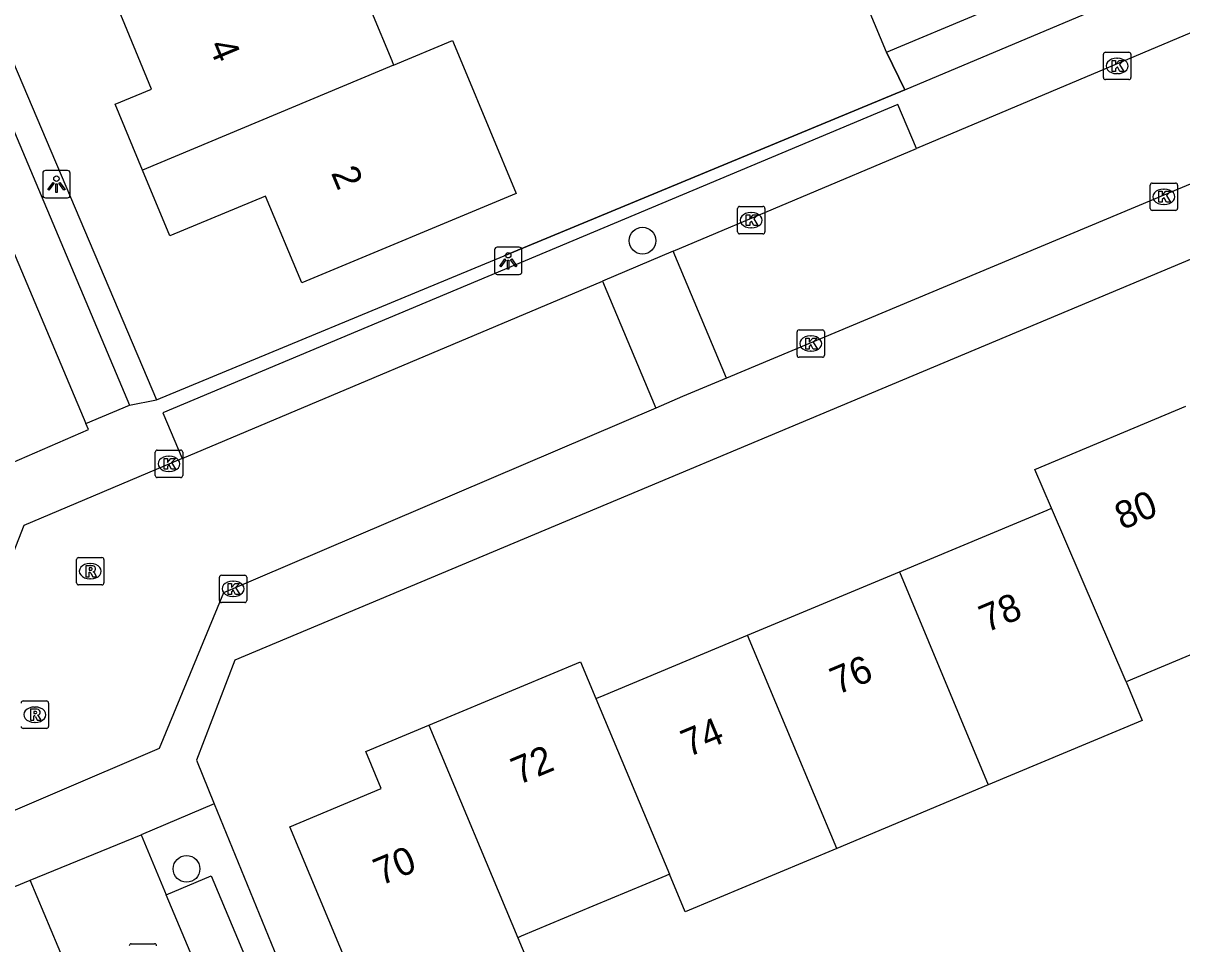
# Model space of a CAD drawing. Extents: x 157767 to 159171, y 387842 to 389425.
# Drawn here: x 158739.35 to 158781.66, y 388431.94 to 388465.56 of the extents above; entities that cross this region are included whole.
import ezdxf

# ---------------------------------------------------------------- set-up
doc = ezdxf.new("R2010")
doc.units = 0
for name, color, linetype in [('IMGEO_Boom', 7, 'Continuous'), ('IMGEO_Kolk', 7, 'Continuous'), ('IMGEO_Lichtpunt', 7, 'Continuous'), ('IMGEO_Muur', 7, 'Continuous'), ('IMGEO_Pand', 7, 'Continuous'), ('IMGEO_Pand_nummerreeks', 7, 'Continuous'), ('IMGEO_Rijbaan_lokaal_open', 7, 'Continuous'), ('IMGEO_Rioolput', 7, 'Continuous'), ('IMGEO_Voetpad_open', 7, 'Continuous')]:
    doc.layers.add(name, color=color, linetype=linetype)

msp = doc.modelspace()

# ---------------------------------------------------------------- linework, layer by layer
at = {"layer": 'IMGEO_Boom'}
for centre in [(158761.967, 388457.614), (158745.314, 388434.677)]:
    msp.add_circle(centre, 0.489, dxfattribs=at)
at = {"layer": 'IMGEO_Kolk'}
for p, q in [((158778.801, 388463.568), (158778.801, 388464.42)), ((158778.876, 388464.494), (158779.728, 388464.494)), ((158779.289, 388464.274), (158779.314, 388464.274)), ((158779.802, 388464.42), (158779.802, 388463.568)), ((158779.312, 388463.714), (158779.287, 388463.714)), ((158779.728, 388463.494), (158778.876, 388463.494)), ((158780.507, 388458.792), (158780.507, 388459.644)), ((158780.582, 388459.718), (158781.434, 388459.718)), ((158780.995, 388459.498), (158781.02, 388459.498)), ((158781.508, 388459.644), (158781.508, 388458.792)), ((158765.437, 388457.938), (158765.437, 388458.79)), ((158765.512, 388458.864), (158766.364, 388458.864)), ((158765.925, 388458.644), (158765.95, 388458.644)), ((158766.438, 388458.79), (158766.438, 388457.938)), ((158781.434, 388458.718), (158780.582, 388458.718)), ((158781.018, 388458.938), (158780.993, 388458.938)), ((158766.364, 388457.864), (158765.512, 388457.864)), ((158765.948, 388458.084), (158765.923, 388458.084)), ((158767.685, 388454.357), (158768.537, 388454.357)), ((158767.61, 388453.431), (158767.61, 388454.283)), ((158768.098, 388454.137), (158768.123, 388454.137)), ((158768.611, 388454.283), (158768.611, 388453.431)), ((158768.121, 388453.577), (158768.096, 388453.577)), ((158768.537, 388453.357), (158767.685, 388453.357)), ((158744.172, 388449.041), (158744.172, 388449.893)), ((158744.247, 388449.967), (158745.099, 388449.967)), ((158744.66, 388449.747), (158744.685, 388449.747)), ((158745.173, 388449.893), (158745.173, 388449.041)), ((158745.099, 388448.967), (158744.247, 388448.967)), ((158744.683, 388449.187), (158744.658, 388449.187)), ((158746.514, 388444.475), (158746.514, 388445.327)), ((158746.589, 388445.401), (158747.441, 388445.401)), ((158747.002, 388445.181), (158747.027, 388445.181)), ((158747.515, 388445.327), (158747.515, 388444.475)), ((158747.025, 388444.621), (158747, 388444.621)), ((158747.441, 388444.401), (158746.589, 388444.401)), ((158743.295, 388431.94), (158744.147, 388431.94))]:
    msp.add_line(p, q, dxfattribs=at)
for points in [[(158778.801, 388463.568), (158778.801, 388464.42)], [(158778.876, 388464.494), (158779.728, 388464.494)], [(158779.122, 388464.194), (158779.245, 388464.194), (158779.245, 388464.043), (158779.375, 388464.194), (158779.539, 388464.194), (158779.393, 388464.043), (158779.546, 388463.794), (158779.394, 388463.794), (158779.309, 388463.958), (158779.245, 388463.891), (158779.245, 388463.794), (158779.122, 388463.794), (158779.122, 388464.194)], [(158779.802, 388464.42), (158779.802, 388463.568)], [(158779.728, 388463.494), (158778.876, 388463.494)], [(158780.507, 388458.792), (158780.507, 388459.644)], [(158780.582, 388459.718), (158781.434, 388459.718)], [(158781.508, 388459.644), (158781.508, 388458.792)], [(158780.828, 388459.418), (158780.951, 388459.418), (158780.951, 388459.267), (158781.081, 388459.418), (158781.245, 388459.418), (158781.099, 388459.267), (158781.252, 388459.018), (158781.1, 388459.018), (158781.015, 388459.182), (158780.951, 388459.115), (158780.951, 388459.018), (158780.828, 388459.018), (158780.828, 388459.418)], [(158765.437, 388457.938), (158765.437, 388458.79)], [(158765.512, 388458.864), (158766.364, 388458.864)], [(158766.438, 388458.79), (158766.438, 388457.938)], [(158781.434, 388458.718), (158780.582, 388458.718)], [(158765.758, 388458.564), (158765.881, 388458.564), (158765.881, 388458.413), (158766.011, 388458.564), (158766.175, 388458.564), (158766.029, 388458.413), (158766.182, 388458.164), (158766.03, 388458.164), (158765.945, 388458.328), (158765.881, 388458.261), (158765.881, 388458.164), (158765.758, 388458.164), (158765.758, 388458.564)], [(158766.364, 388457.864), (158765.512, 388457.864)], [(158767.685, 388454.357), (158768.537, 388454.357)], [(158767.61, 388453.431), (158767.61, 388454.283)], [(158767.931, 388454.057), (158768.054, 388454.057), (158768.054, 388453.906), (158768.184, 388454.057), (158768.348, 388454.057), (158768.202, 388453.906), (158768.355, 388453.657), (158768.203, 388453.657), (158768.118, 388453.821), (158768.054, 388453.754), (158768.054, 388453.657), (158767.931, 388453.657), (158767.931, 388454.057)], [(158768.611, 388454.283), (158768.611, 388453.431)], [(158768.537, 388453.357), (158767.685, 388453.357)], [(158744.172, 388449.041), (158744.172, 388449.893)], [(158744.247, 388449.967), (158745.099, 388449.967)], [(158745.173, 388449.893), (158745.173, 388449.041)], [(158744.493, 388449.667), (158744.616, 388449.667), (158744.616, 388449.516), (158744.746, 388449.667), (158744.91, 388449.667), (158744.764, 388449.516), (158744.917, 388449.267), (158744.765, 388449.267), (158744.68, 388449.431), (158744.616, 388449.364), (158744.616, 388449.267), (158744.493, 388449.267), (158744.493, 388449.667)], [(158745.099, 388448.967), (158744.247, 388448.967)], [(158746.514, 388444.475), (158746.514, 388445.327)], [(158746.589, 388445.401), (158747.441, 388445.401)], [(158746.835, 388445.101), (158746.958, 388445.101), (158746.958, 388444.95), (158747.088, 388445.101), (158747.252, 388445.101), (158747.106, 388444.95), (158747.259, 388444.701), (158747.107, 388444.701), (158747.022, 388444.865), (158746.958, 388444.798), (158746.958, 388444.701), (158746.835, 388444.701), (158746.835, 388445.101)], [(158747.515, 388445.327), (158747.515, 388444.475)], [(158747.441, 388444.401), (158746.589, 388444.401)], [(158743.295, 388431.94), (158744.147, 388431.94)]]:
    msp.add_lwpolyline(points, dxfattribs=at)
for centre, start, end in [((158778.878, 388464.418), 91.552, 178.448), ((158778.878, 388464.418), 91.552, 178.448), ((158779.726, 388464.418), 1.552, 88.448), ((158779.726, 388464.418), 1.552, 88.448), ((158778.878, 388463.57), 181.552, 268.448), ((158778.878, 388463.57), 181.552, 268.448), ((158779.726, 388463.57), 271.552, 358.448), ((158779.726, 388463.57), 271.552, 358.448), ((158780.584, 388459.642), 91.552, 178.448), ((158780.584, 388459.642), 91.552, 178.448), ((158781.432, 388459.642), 1.552, 88.448), ((158781.432, 388459.642), 1.552, 88.448), ((158765.514, 388458.788), 91.552, 178.448), ((158765.514, 388458.788), 91.552, 178.448), ((158766.362, 388458.788), 1.552, 88.448), ((158766.362, 388458.788), 1.552, 88.448), ((158780.584, 388458.794), 181.552, 268.448), ((158780.584, 388458.794), 181.552, 268.448), ((158781.432, 388458.794), 271.552, 358.448), ((158781.432, 388458.794), 271.552, 358.448), ((158765.514, 388457.94), 181.552, 268.448), ((158765.514, 388457.94), 181.552, 268.448), ((158766.362, 388457.94), 271.552, 358.448), ((158766.362, 388457.94), 271.552, 358.448), ((158767.687, 388454.281), 91.552, 178.448), ((158767.687, 388454.281), 91.552, 178.448), ((158768.535, 388454.281), 1.552, 88.448), ((158768.535, 388454.281), 1.552, 88.448), ((158767.687, 388453.433), 181.552, 268.448), ((158767.687, 388453.433), 181.552, 268.448), ((158768.535, 388453.433), 271.552, 358.448), ((158768.535, 388453.433), 271.552, 358.448), ((158744.249, 388449.891), 91.552, 178.448), ((158744.249, 388449.891), 91.552, 178.448), ((158745.097, 388449.891), 1.552, 88.448), ((158745.097, 388449.891), 1.552, 88.448), ((158744.249, 388449.043), 181.552, 268.448), ((158744.249, 388449.043), 181.552, 268.448), ((158745.097, 388449.043), 271.552, 358.448), ((158745.097, 388449.043), 271.552, 358.448), ((158746.591, 388445.325), 91.552, 178.448), ((158746.591, 388445.325), 91.552, 178.448), ((158747.439, 388445.325), 1.552, 88.448), ((158747.439, 388445.325), 1.552, 88.448), ((158746.591, 388444.477), 181.552, 268.448), ((158746.591, 388444.477), 181.552, 268.448), ((158747.439, 388444.477), 271.552, 358.448), ((158747.439, 388444.477), 271.552, 358.448), ((158743.297, 388431.864), 91.552, 178.448), ((158743.297, 388431.864), 91.552, 178.448), ((158744.145, 388431.864), 1.552, 88.448), ((158744.145, 388431.864), 1.552, 88.448)]:
    msp.add_arc(centre, 0.0765, start, end, dxfattribs=at)
for centre, major_axis, ratio, start_param, end_param in [((158779.288, 388463.994), (-0.387, 0.002), 0.722429, 4.712389, 7.853982), ((158779.313, 388463.994), (-0.39, 0.002), 0.717154, 1.570796, 4.712389), ((158780.994, 388459.218), (-0.387, 0.002), 0.722429, 4.712389, 7.853982), ((158781.019, 388459.218), (-0.39, 0.002), 0.717154, 1.570796, 4.712389), ((158765.924, 388458.364), (-0.387, 0.002), 0.722429, 4.712389, 7.853982), ((158765.949, 388458.364), (-0.39, 0.002), 0.717154, 1.570796, 4.712389), ((158768.097, 388453.857), (-0.387, 0.002), 0.722429, 4.712389, 7.853982), ((158768.122, 388453.857), (-0.39, 0.002), 0.717154, 1.570796, 4.712389), ((158744.659, 388449.467), (-0.387, 0.002), 0.722429, 4.712389, 7.853982), ((158744.684, 388449.467), (-0.39, 0.002), 0.717154, 1.570796, 4.712389), ((158747.001, 388444.901), (-0.387, 0.002), 0.722429, 4.712389, 7.853982), ((158747.026, 388444.901), (-0.39, 0.002), 0.717154, 1.570796, 4.712389)]:
    msp.add_ellipse(centre, major_axis=major_axis, ratio=ratio, start_param=start_param, end_param=end_param, dxfattribs=at)
at = {"layer": 'IMGEO_Lichtpunt'}
for p, q in [((158740.065, 388460.08), (158740.065, 388459.273)), ((158740.065, 388460.08), (158740.065, 388459.273)), ((158740.967, 388460.175), (158740.159, 388460.175)), ((158740.967, 388460.175), (158740.159, 388460.175)), ((158741.061, 388459.273), (158741.061, 388460.08)), ((158741.061, 388459.273), (158741.061, 388460.08)), ((158740.159, 388459.179), (158740.967, 388459.179)), ((158740.159, 388459.179), (158740.967, 388459.179)), ((158757.467, 388457.379), (158756.659, 388457.379)), ((158757.467, 388457.379), (158756.659, 388457.379)), ((158756.565, 388457.284), (158756.565, 388456.477)), ((158756.565, 388457.284), (158756.565, 388456.477)), ((158757.561, 388456.477), (158757.561, 388457.284)), ((158757.561, 388456.477), (158757.561, 388457.284)), ((158756.659, 388456.383), (158757.467, 388456.383)), ((158756.659, 388456.383), (158757.467, 388456.383))]:
    msp.add_line(p, q, dxfattribs=at)
for points in [[(158740.439, 388459.744), (158740.478, 388459.716), (158740.29, 388459.454), (158740.252, 388459.481), (158740.439, 388459.744)], [(158740.541, 388459.696), (158740.588, 388459.696), (158740.588, 388459.374), (158740.541, 388459.374), (158740.541, 388459.696)], [(158740.651, 388459.716), (158740.689, 388459.743), (158740.876, 388459.481), (158740.837, 388459.453), (158740.651, 388459.716)], [(158756.939, 388456.948), (158756.978, 388456.92), (158756.79, 388456.658), (158756.752, 388456.685), (158756.939, 388456.948)], [(158757.041, 388456.9), (158757.088, 388456.9), (158757.088, 388456.578), (158757.041, 388456.578), (158757.041, 388456.9)], [(158757.151, 388456.92), (158757.189, 388456.947), (158757.376, 388456.685), (158757.337, 388456.657), (158757.151, 388456.92)]]:
    msp.add_lwpolyline(points, dxfattribs=at)
for centre in [(158740.564, 388459.878), (158757.064, 388457.082)]:
    msp.add_circle(centre, 0.0994, dxfattribs=at)
for centre, start, end in [((158740.159, 388460.08), 90, 180), ((158740.159, 388460.08), 90, 180), ((158740.967, 388460.08), 0, 90), ((158740.967, 388460.08), 0, 90), ((158740.159, 388459.273), 180, 270), ((158740.159, 388459.273), 180, 270), ((158740.967, 388459.273), 270, 0), ((158740.967, 388459.273), 270, 360), ((158756.659, 388457.284), 90, 180), ((158756.659, 388457.284), 90, 180), ((158757.467, 388457.284), 0, 90), ((158757.467, 388457.284), 0, 90), ((158756.659, 388456.477), 180, 270), ((158756.659, 388456.477), 180, 270), ((158757.467, 388456.477), 270, 0), ((158757.467, 388456.477), 270, 360)]:
    msp.add_arc(centre, 0.0946, start, end, dxfattribs=at)
at = {"layer": 'IMGEO_Muur'}
for points in [[(158770.872, 388464.498), (158771.542, 388463.125)], [(158771.542, 388463.125), (158756.916, 388457.063)]]:
    msp.add_lwpolyline(points, dxfattribs=at)
at = {"layer": 'IMGEO_Pand'}
for points in [[(158770.872, 388464.498), (158768.341, 388470.564)], [(158750.578, 388469.537), (158752.806, 388464.197), (158752.878, 388464.024)], [(158743.705, 388460.19), (158742.702, 388462.593), (158744.04, 388463.152), (158742.739, 388466.269)], [(158770.872, 388464.498), (158774.368, 388465.956)], [(158752.878, 388464.024), (158755.025, 388464.921), (158755.427, 388463.956), (158757.353, 388459.341), (158749.526, 388456.075), (158748.203, 388459.244), (158744.708, 388457.786), (158743.705, 388460.19)], [(158752.878, 388464.024), (158743.705, 388460.19)], [(158776.901, 388447.842), (158776.29, 388449.262), (158781.809, 388451.568)], [(158771.347, 388445.522), (158776.745, 388447.777), (158776.901, 388447.842)], [(158779.627, 388441.508), (158776.901, 388447.842)], [(158765.807, 388443.208), (158771.347, 388445.522)], [(158771.347, 388445.522), (158774.596, 388437.741)], [(158785.03, 388443.765), (158779.627, 388441.508)], [(158760.268, 388440.894), (158760.417, 388440.956), (158765.807, 388443.208)], [(158769.058, 388435.427), (158765.807, 388443.208)], [(158754.169, 388439.922), (158759.707, 388442.236), (158760.268, 388440.894)], [(158779.627, 388441.508), (158780.22, 388440.09), (158774.596, 388437.741)], [(158760.268, 388440.894), (158762.949, 388434.479)], [(158757.409, 388432.165), (158757.98, 388430.798), (158756.945, 388430.366), (158752.331, 388428.438), (158749.082, 388436.218), (158752.421, 388437.613), (158751.86, 388438.957), (158754.169, 388439.922)], [(158754.169, 388439.922), (158757.409, 388432.165)], [(158774.596, 388437.741), (158769.058, 388435.427)], [(158769.058, 388435.427), (158763.519, 388433.114), (158762.949, 388434.479)], [(158762.949, 388434.479), (158762.82, 388434.425), (158762.089, 388434.12), (158760.157, 388433.313), (158757.531, 388432.216), (158757.409, 388432.165)]]:
    msp.add_lwpolyline(points, dxfattribs=at)
at = {"layer": 'IMGEO_Rijbaan_lokaal_open'}
for points in [[(158729.24, 388480.342), (158729.514, 388479.693), (158741.641, 388450.938)], [(158782.798, 388465.548), (158771.972, 388460.978)], [(158794.881, 388465.083), (158765.036, 388452.591)], [(158763.085, 388457.226), (158771.972, 388460.978)], [(158763.085, 388457.226), (158760.503, 388456.136)], [(158765.036, 388452.591), (158763.085, 388457.226)], [(158745.156, 388449.658), (158760.503, 388456.136)], [(158760.503, 388456.136), (158762.455, 388451.502)], [(158765.036, 388452.591), (158763.431, 388451.919), (158762.455, 388451.502)], [(158762.455, 388451.502), (158746.665, 388444.755), (158744.317, 388439.068), (158717.368, 388427.546)], [(158737.802, 388449.01), (158741.735, 388450.714), (158741.641, 388450.938)], [(158745.156, 388449.658), (158739.377, 388447.218), (158737.027, 388441.23), (158715.421, 388432.203)], [(158739.603, 388434.265), (158743.655, 388435.918)], [(158743.655, 388435.918), (158744.575, 388433.73)], [(158750.084, 388412.205), (158745.844, 388422.499), (158744.718, 388422.094), (158739.603, 388434.265)], [(158754.067, 388417.812), (158752.537, 388416.906), (158749.816, 388421.262), (158744.575, 388433.73)]]:
    msp.add_lwpolyline(points, dxfattribs=at)
at = {"layer": 'IMGEO_Rioolput'}
for p, q in [((158741.298, 388445.12), (158741.298, 388445.972)), ((158741.373, 388446.046), (158742.225, 388446.046)), ((158742.299, 388445.972), (158742.299, 388445.12)), ((158741.786, 388445.826), (158741.811, 388445.826)), ((158742.225, 388445.046), (158741.373, 388445.046)), ((158741.809, 388445.266), (158741.784, 388445.266)), ((158739.348, 388440.807), (158740.2, 388440.807)), ((158739.761, 388440.587), (158739.786, 388440.587)), ((158740.274, 388440.733), (158740.274, 388439.881)), ((158739.784, 388440.027), (158739.759, 388440.027)), ((158740.2, 388439.807), (158739.348, 388439.807))]:
    msp.add_line(p, q, dxfattribs=at)
for points in [[(158741.298, 388445.12), (158741.298, 388445.972)], [(158741.373, 388446.046), (158742.225, 388446.046)], [(158742.299, 388445.972), (158742.299, 388445.12)], [(158741.887, 388445.744), (158741.635, 388445.746), (158741.635, 388445.346)], [(158741.635, 388445.346), (158741.759, 388445.346), (158741.759, 388445.508), (158741.77, 388445.508)], [(158741.813, 388445.665), (158741.759, 388445.665), (158741.759, 388445.584)], [(158741.759, 388445.584), (158741.811, 388445.584)], [(158741.817, 388445.479), (158741.888, 388445.346), (158742.028, 388445.346), (158741.963, 388445.472)], [(158742.225, 388445.046), (158741.373, 388445.046)], [(158739.348, 388440.807), (158740.2, 388440.807)], [(158739.862, 388440.505), (158739.61, 388440.507), (158739.61, 388440.107)], [(158739.788, 388440.426), (158739.734, 388440.426), (158739.734, 388440.345)], [(158740.274, 388440.733), (158740.274, 388439.881)], [(158739.61, 388440.107), (158739.734, 388440.107), (158739.734, 388440.269), (158739.745, 388440.269)], [(158739.734, 388440.345), (158739.786, 388440.345)], [(158739.792, 388440.24), (158739.863, 388440.107), (158740.003, 388440.107), (158739.938, 388440.233)], [(158740.2, 388439.807), (158739.348, 388439.807)]]:
    msp.add_lwpolyline(points, dxfattribs=at)
for centre, radius, start, end in [((158741.375, 388445.97), 0.0765, 91.552, 178.448), ((158741.375, 388445.97), 0.0765, 91.552, 178.448), ((158742.223, 388445.97), 0.0765, 1.552, 88.448), ((158742.223, 388445.97), 0.0765, 1.552, 88.448), ((158741.769, 388445.455), 0.0533, 26.0293, 88.6989), ((158741.795, 388445.773), 0.19, 274.7715, 282.9687), ((158741.819, 388445.569), 0.0964, 77.0061, 93.1865), ((158741.833, 388445.626), 0.0378, 276.6634, 79.6772), ((158741.886, 388445.634), 0.109, 350.3612, 89.416), ((158741.884, 388445.634), 0.112, 277.5842, 350.9817), ((158741.868, 388445.419), 0.108, 29.5134, 73.7905), ((158741.375, 388445.122), 0.0765, 181.552, 268.448), ((158741.375, 388445.122), 0.0765, 181.552, 268.448), ((158742.223, 388445.122), 0.0765, 271.552, 358.448), ((158742.223, 388445.122), 0.0765, 271.552, 358.448), ((158739.35, 388440.731), 0.0765, 91.552, 178.448), ((158739.35, 388440.731), 0.0765, 91.552, 178.448), ((158740.198, 388440.731), 0.0765, 1.552, 88.448), ((158740.198, 388440.731), 0.0765, 1.552, 88.448), ((158739.794, 388440.33), 0.0964, 77.0061, 93.1865), ((158739.808, 388440.387), 0.0378, 276.6634, 79.6772), ((158739.861, 388440.395), 0.109, 350.3612, 89.416), ((158739.744, 388440.216), 0.0533, 26.0293, 88.6989), ((158739.77, 388440.534), 0.19, 274.7715, 282.9687), ((158739.859, 388440.395), 0.112, 277.5842, 350.9817), ((158739.843, 388440.18), 0.108, 29.5134, 73.7905), ((158739.35, 388439.883), 0.0765, 181.552, 268.448), ((158739.35, 388439.883), 0.0765, 181.552, 268.448), ((158740.198, 388439.883), 0.0765, 271.552, 358.448), ((158740.198, 388439.883), 0.0765, 271.552, 358.448)]:
    msp.add_arc(centre, radius, start, end, dxfattribs=at)
for centre, major_axis, ratio, start_param, end_param in [((158741.785, 388445.546), (-0.387, 0.002), 0.722429, 4.712389, 7.853982), ((158741.81, 388445.546), (-0.39, 0.002), 0.717154, 1.570796, 4.712389), ((158739.76, 388440.307), (-0.387, 0.002), 0.722429, 4.712389, 7.853982), ((158739.785, 388440.307), (-0.39, 0.002), 0.717154, 1.570796, 4.712389)]:
    msp.add_ellipse(centre, major_axis=major_axis, ratio=ratio, start_param=start_param, end_param=end_param, dxfattribs=at)
at = {"layer": 'IMGEO_Voetpad_open'}
for points in [[(158719.145, 388510.652), (158723.757, 388500.002), (158744.219, 388451.8)], [(158727.644, 388488.572), (158743.232, 388451.608)], [(158815.471, 388470.983), (158747.081, 388442.3), (158745.672, 388438.649), (158746.324, 388437.057)], [(158771.542, 388463.125), (158781.347, 388467.257)], [(158771.542, 388463.125), (158770.872, 388464.498)], [(158744.219, 388451.8), (158756.916, 388457.063), (158771.542, 388463.125)], [(158771.972, 388460.978), (158771.294, 388462.586), (158744.453, 388451.328), (158745.156, 388449.658)], [(158741.641, 388450.938), (158743.232, 388451.608)], [(158743.232, 388451.608), (158744.219, 388451.8)], [(158746.324, 388437.057), (158743.655, 388435.918)], [(158746.324, 388437.057), (158749.941, 388428.221), (158756.489, 388417.697)], [(158735.611, 388432.621), (158739.603, 388434.265)], [(158744.575, 388433.73), (158746.214, 388434.419), (158751.4, 388422.083), (158754.067, 388417.812)]]:
    msp.add_lwpolyline(points, dxfattribs=at)

# ---------------------------------------------------------------- texts
at = {"layer": 'IMGEO_Pand_nummerreeks'}
for s, rotation, p in [('4', 292.6431, (158746.106, 388464.743)), ('2', 292.6603, (158750.58, 388460.089)), ('80', 22.6719, (158779.484, 388447.04)), ('78', 22.6719, (158774.529, 388443.295)), ('76', 22.6727, (158769.083, 388441.022)), ('74', 22.6719, (158763.64, 388438.747)), ('72', 22.6777, (158757.437, 388437.732)), ('70', 22.6719, (158752.411, 388434.053))]:
    msp.add_text(s, height=1, rotation=rotation, dxfattribs=at).set_placement(p)

doc.saveas('drawing.dxf')
